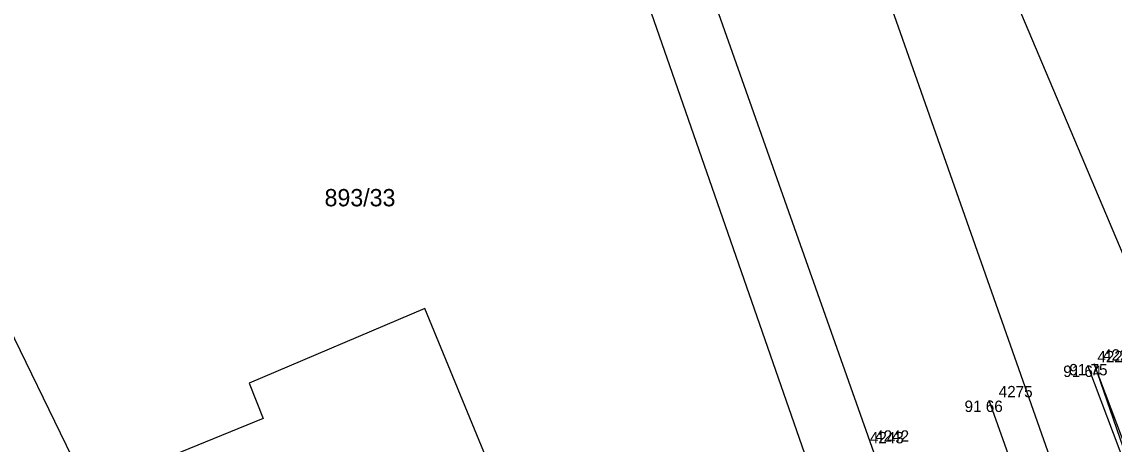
# Model space of a CAD drawing. Extents: x -711081 to -709338, y -1025122 to -1024092.
# Drawn here: x -710055.27 to -710028.48, y -1024611.3 to -1024600.93 of the extents above; entities that cross this region are included whole.
import ezdxf

# ---------------------------------------------------------------- set-up
doc = ezdxf.new("R2010")
doc.units = 0
for name, color, linetype in [('Ex_Minor Contours', 7, 'Continuous'), ('Z_body', 7, 'Continuous'), ('Z_body_cisla', 7, 'Continuous'), ('Z_body_vysky_redukovane', 7, 'Continuous'), ('Z_katastr_cisla_pozemkova', 7, 'Continuous'), ('Z_katastr_hranice', 7, 'Continuous'), ('Z_katastr_hranice_katastralniho_uzemi', 7, 'Continuous'), ('Z_katastr_vnitrni_kresba', 7, 'Continuous'), ('Z_komunikace', 7, 'Continuous'), ('Z_komunikace_osa', 7, 'Continuous'), ('Z_obruba', 7, 'Continuous')]:
    doc.layers.add(name, color=color, linetype=linetype)

# ---------------------------------------------------------------- blocks, each defined once
blk = doc.blocks.new('POINT_DISPLAY')
blk.add_line((0, 0), (0, 0))

msp = doc.modelspace()

# ---------------------------------------------------------------- linework, layer by layer
at = {"layer": 'Ex_Minor Contours'}
msp.add_lwpolyline([(-710028.97, -1024609.33), (-710027.252, -1024614.306)], dxfattribs=at)
at = {"layer": 'Z_katastr_hranice'}
for p, q in [((-710047.68, -1024561.5), (-710027.15, -1024619.89)), ((-710043.05, -1024591.45), (-710032.98, -1024620.44)), ((-710053.65, -1024612.42), (-710060.42, -1024598.5)), ((-710045.39, -1024607.97), (-710049.7, -1024609.8)), ((-710041.41, -1024617.62), (-710045.39, -1024607.97)), ((-710049.7, -1024609.8), (-710049.35, -1024610.67)), ((-710049.35, -1024610.67), (-710053.65, -1024612.42))]:
    msp.add_line(p, q, dxfattribs=at)
at = {"layer": 'Z_katastr_hranice_katastralniho_uzemi'}
msp.add_line((-710027.99, -1024607.28), (-710031.28, -1024599.49), dxfattribs=at)
msp.add_line((-710027.99, -1024607.28), (-710031.28, -1024599.49), dxfattribs=at)
at = {"layer": 'Z_katastr_vnitrni_kresba'}
msp.add_line((-710041.63, -1024590.99), (-710031.4, -1024619.9), dxfattribs=at)
at = {"layer": 'Z_komunikace'}
msp.add_line((-710026.67, -1024615.86), (-710029.12, -1024609.37), dxfattribs=at)
at = {"layer": 'Z_komunikace_osa'}
msp.add_line((-710028.82, -1024617.91), (-710031.54, -1024610.23), dxfattribs=at)
at = {"layer": 'Z_obruba'}
msp.add_line((-710026.51, -1024615.8), (-710028.97, -1024609.33), dxfattribs=at)

# ---------------------------------------------------------------- block references
at = {"layer": 'Z_body'}
for p in [(-710029.12, -1024609.37), (-710028.97, -1024609.33), (-710031.54, -1024610.23)]:
    msp.add_blockref('POINT_DISPLAY', p, dxfattribs=at)

# ---------------------------------------------------------------- texts
at = {"layer": 'Z_body_cisla'}
for s, p in [('4229', (-710028.75, -1024609.25)), ('4228', (-710028.89, -1024609.29)), ('4275', (-710031.31, -1024610.15)), ('4243', (-710034.47, -1024611.28)), ('4242', (-710034.34, -1024611.24))]:
    msp.add_text(s, height=0.28, dxfattribs=at).set_placement(p)
at = {"layer": 'Z_body_vysky_redukovane'}
for s, p in [('91 64', (-710029.727, -1024609.65)), ('91 75', (-710029.577, -1024609.61)), ('91 66', (-710032.147, -1024610.51))]:
    msp.add_text(s, height=0.28, dxfattribs=at).set_placement(p)
at = {"layer": 'Z_katastr_cisla_pozemkova'}
msp.add_text('893/33', height=0.425, dxfattribs=at).set_placement((-710047.847, -1024605.46))

doc.saveas('drawing.dxf')
